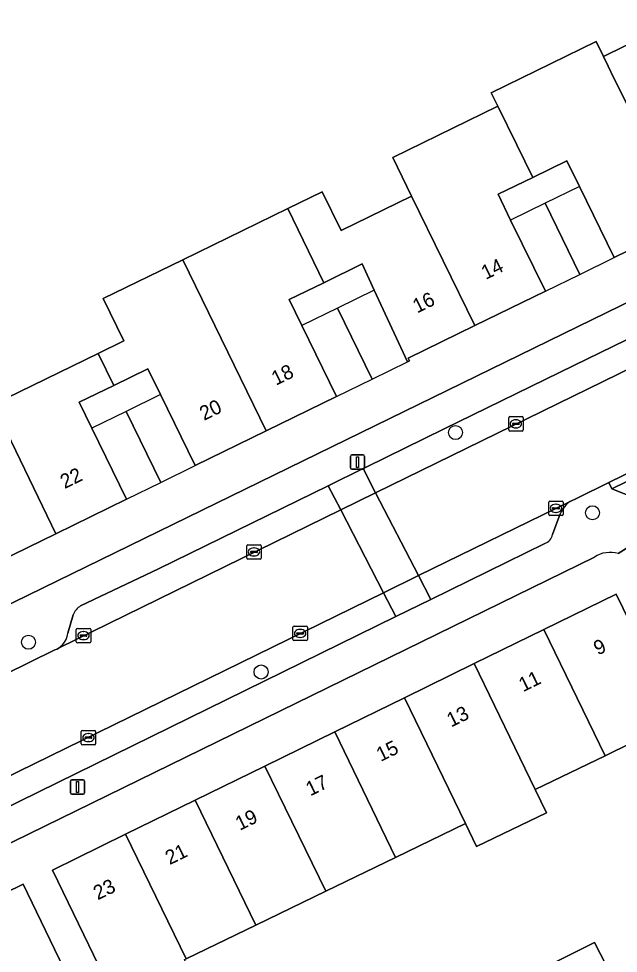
# Model space of a CAD drawing. Extents: x 160455 to 162082, y 388339 to 389736.
# Drawn here: x 161582.3 to 161624, y 388626.9 to 388691.9 of the extents above; entities that cross this region are included whole.
import ezdxf

# ---------------------------------------------------------------- set-up
doc = ezdxf.new("R2010")
doc.units = 0
for name, color, linetype in [('IMGEO_Boom', 7, 'Continuous'), ('IMGEO_Erf', 7, 'Continuous'), ('IMGEO_Kolk', 7, 'Continuous'), ('IMGEO_Lichtmast', 7, 'Continuous'), ('IMGEO_Pand', 7, 'Continuous'), ('IMGEO_Pand_nummerreeks', 7, 'Continuous'), ('IMGEO_Pand_overbouw', 7, 'Continuous'), ('IMGEO_Parkeervlak_open', 7, 'Continuous'), ('IMGEO_Rijbaan_lokaal_gesloten', 7, 'Continuous'), ('IMGEO_Rijbaan_lokaal_open', 7, 'Continuous'), ('IMGEO_Voetpad_open', 7, 'Continuous')]:
    doc.layers.add(name, color=color, linetype=linetype)

msp = doc.modelspace()

# ---------------------------------------------------------------- linework, layer by layer
at = {"layer": 'IMGEO_Boom'}
for centre in [(161612.679, 388663.122), (161622.21, 388657.541), (161582.973, 388648.535), (161599.155, 388646.466)]:
    msp.add_circle(centre, 0.489, dxfattribs=at)
at = {"layer": 'IMGEO_Erf'}
for points in [[(161580.923, 388650.833), (161679.474, 388698.97), (161682.001, 388700.204)], [(161580.515, 388665.071), (161587.819, 388668.625), (161589.615, 388669.499), (161588.178, 388672.453), (161593.7, 388675.14), (161601.01, 388678.696), (161603.407, 388679.862), (161604.717, 388677.169), (161609.626, 388679.559), (161608.322, 388682.241), (161615.627, 388685.813), (161615.166, 388686.753), (161622.454, 388690.325), (161622.965, 388689.284), (161627.44, 388691.481)], [(161628.647, 388677.696), (161623.723, 388675.289), (161621.307, 388680.231), (161620.429, 388682.027), (161618.05, 388680.869), (161615.637, 388679.695), (161616.515, 388677.898), (161618.93, 388672.956), (161614.03, 388670.561), (161609.388, 388668.292), (161609.483, 388668.105), (161609.337, 388668.037), (161607.03, 388673.03), (161606.191, 388674.845), (161603.526, 388673.545), (161601.116, 388672.369), (161601.994, 388670.572), (161604.408, 388665.63), (161599.501, 388663.233), (161594.571, 388660.824), (161592.157, 388665.766), (161591.279, 388667.563), (161588.904, 388666.399), (161586.508, 388665.224), (161587.385, 388663.427), (161589.796, 388658.483), (161584.876, 388656.082), (161579.951, 388653.679)], [(161622.347, 388654.461), (161574.242, 388630.911), (161562.438, 388625.133)], [(161602.472, 388621.395), (161605.105, 388616.004), (161608.113, 388617.521), (161606.869, 388620.029), (161608.68, 388620.926), (161610.478, 388621.817), (161609.408, 388623.943), (161612.281, 388625.367), (161614.594, 388620.732), (161617.807, 388622.246), (161616.537, 388624.733), (161618.352, 388625.648), (161622.345, 388627.661), (161623.619, 388625.168), (161627.488, 388626.939), (161626.155, 388629.669), (161627.969, 388630.555), (161629.782, 388631.441), (161632.327, 388632.685), (161633.662, 388629.954), (161636.178, 388631.183), (161628.745, 388646.361), (161625.266, 388653.595)], [(161588.177, 388625.394), (161586.821, 388628.191), (161584.64, 388632.69), (161589.73, 388635.18), (161594.577, 388637.551), (161599.426, 388639.923), (161604.275, 388642.295), (161609.131, 388644.67), (161613.988, 388647.046), (161618.828, 388649.414), (161623.85, 388651.87), (161628.14, 388643.09), (161623.641, 388640.909), (161623.082, 388640.638), (161618.226, 388638.284), (161619.006, 388636.676), (161614.148, 388634.321), (161613.368, 388635.929), (161608.51, 388633.574), (161603.651, 388631.218), (161598.793, 388628.863), (161593.935, 388626.508)], [(161572.668, 388626.845), (161577.526, 388629.217), (161582.61, 388631.7), (161584.784, 388627.198), (161586.852, 388622.916)]]:
    msp.add_lwpolyline(points, dxfattribs=at)
msp.add_arc((161623.435, 388652.781), 2.001, 73.40645, 122.92144, dxfattribs=at)
at = {"layer": 'IMGEO_Kolk'}
for p, q in [((161616.38, 388663.301), (161616.38, 388664.153)), ((161616.455, 388664.227), (161617.307, 388664.227)), ((161616.639, 388663.721), (161616.639, 388663.733)), ((161617.077, 388663.684), (161616.679, 388663.684)), ((161616.682, 388663.77), (161617.08, 388663.77)), ((161616.868, 388664.007), (161616.893, 388664.007)), ((161617.123, 388663.733), (161617.123, 388663.721)), ((161617.381, 388664.153), (161617.381, 388663.301)), ((161617.307, 388663.227), (161616.455, 388663.227)), ((161616.891, 388663.447), (161616.866, 388663.447)), ((161619.166, 388657.424), (161619.166, 388658.276)), ((161619.241, 388658.35), (161620.093, 388658.35)), ((161619.425, 388657.844), (161619.425, 388657.856)), ((161619.863, 388657.807), (161619.465, 388657.807)), ((161619.468, 388657.893), (161619.866, 388657.893)), ((161619.654, 388658.13), (161619.679, 388658.13)), ((161619.909, 388657.856), (161619.909, 388657.844)), ((161620.167, 388658.276), (161620.167, 388657.424)), ((161620.093, 388657.35), (161619.241, 388657.35)), ((161619.677, 388657.57), (161619.652, 388657.57)), ((161598.16, 388654.393), (161598.16, 388655.245)), ((161598.235, 388655.319), (161599.087, 388655.319)), ((161599.161, 388655.245), (161599.161, 388654.393)), ((161598.419, 388654.813), (161598.419, 388654.825)), ((161598.857, 388654.776), (161598.459, 388654.776)), ((161598.462, 388654.862), (161598.86, 388654.862)), ((161598.671, 388654.539), (161598.646, 388654.539)), ((161598.648, 388655.099), (161598.673, 388655.099)), ((161598.903, 388654.825), (161598.903, 388654.813)), ((161599.087, 388654.319), (161598.235, 388654.319)), ((161586.3, 388648.573), (161586.3, 388649.425)), ((161586.375, 388649.499), (161587.227, 388649.499)), ((161587.301, 388649.425), (161587.301, 388648.573)), ((161601.374, 388648.724), (161601.374, 388649.576)), ((161601.449, 388649.65), (161602.301, 388649.65)), ((161601.862, 388649.43), (161601.887, 388649.43)), ((161602.375, 388649.576), (161602.375, 388648.724)), ((161586.559, 388648.993), (161586.559, 388649.005)), ((161586.997, 388648.956), (161586.599, 388648.956)), ((161586.602, 388649.042), (161587, 388649.042)), ((161586.811, 388648.719), (161586.786, 388648.719)), ((161586.788, 388649.279), (161586.813, 388649.279)), ((161587.043, 388649.005), (161587.043, 388648.993)), ((161602.301, 388648.65), (161601.449, 388648.65)), ((161601.633, 388649.144), (161601.633, 388649.156)), ((161602.071, 388649.107), (161601.673, 388649.107)), ((161601.676, 388649.193), (161602.074, 388649.193)), ((161601.885, 388648.87), (161601.86, 388648.87)), ((161602.117, 388649.156), (161602.117, 388649.144)), ((161587.227, 388648.499), (161586.375, 388648.499)), ((161586.645, 388641.478), (161586.645, 388642.33)), ((161586.72, 388642.404), (161587.572, 388642.404)), ((161587.133, 388642.184), (161587.158, 388642.184)), ((161587.646, 388642.33), (161587.646, 388641.478)), ((161586.904, 388641.898), (161586.904, 388641.91)), ((161587.342, 388641.861), (161586.944, 388641.861)), ((161586.947, 388641.947), (161587.345, 388641.947)), ((161587.156, 388641.624), (161587.131, 388641.624)), ((161587.388, 388641.91), (161587.388, 388641.898)), ((161587.572, 388641.404), (161586.72, 388641.404))]:
    msp.add_line(p, q, dxfattribs=at)
for points in [[(161616.38, 388663.301), (161616.38, 388664.153)], [(161616.455, 388664.227), (161617.307, 388664.227)], [(161617.381, 388664.153), (161617.381, 388663.301)], [(161617.307, 388663.227), (161616.455, 388663.227)], [(161619.166, 388657.424), (161619.166, 388658.276)], [(161619.241, 388658.35), (161620.093, 388658.35)], [(161620.167, 388658.276), (161620.167, 388657.424)], [(161620.093, 388657.35), (161619.241, 388657.35)], [(161598.16, 388654.393), (161598.16, 388655.245)], [(161598.235, 388655.319), (161599.087, 388655.319)], [(161599.161, 388655.245), (161599.161, 388654.393)], [(161599.087, 388654.319), (161598.235, 388654.319)], [(161586.3, 388648.573), (161586.3, 388649.425)], [(161586.375, 388649.499), (161587.227, 388649.499)], [(161587.301, 388649.425), (161587.301, 388648.573)], [(161601.374, 388648.724), (161601.374, 388649.576)], [(161601.449, 388649.65), (161602.301, 388649.65)], [(161602.375, 388649.576), (161602.375, 388648.724)], [(161602.301, 388648.65), (161601.449, 388648.65)], [(161587.227, 388648.499), (161586.375, 388648.499)], [(161586.645, 388641.478), (161586.645, 388642.33)], [(161586.72, 388642.404), (161587.572, 388642.404)], [(161587.646, 388642.33), (161587.646, 388641.478)], [(161587.572, 388641.404), (161586.72, 388641.404)]]:
    msp.add_lwpolyline(points, dxfattribs=at)
for centre, radius, start, end in [((161616.457, 388664.151), 0.0765, 91.55205, 178.44795), ((161616.457, 388664.151), 0.0765, 91.55205, 178.44795), ((161616.679, 388663.73), 0.0403, 85.87752, 175.75265), ((161616.676, 388663.72), 0.0366, 178.93798, 274.71019), ((161617.08, 388663.727), 0.043, 264.86636, 352.45326), ((161617.084, 388663.732), 0.0386, 1.73085, 96.63898), ((161617.305, 388664.151), 0.0765, 1.55205, 88.44795), ((161617.305, 388664.151), 0.0765, 1.55205, 88.44795), ((161616.457, 388663.303), 0.0765, 181.55205, 268.44795), ((161616.457, 388663.303), 0.0765, 181.55205, 268.44795), ((161617.305, 388663.303), 0.0765, 271.55205, 358.44795), ((161617.305, 388663.303), 0.0765, 271.55205, 358.44795), ((161619.243, 388658.274), 0.0765, 91.55205, 178.44795), ((161619.243, 388658.274), 0.0765, 91.55205, 178.44795), ((161619.465, 388657.853), 0.0403, 85.87752, 175.75265), ((161619.462, 388657.843), 0.0366, 178.93798, 274.71019), ((161619.866, 388657.85), 0.043, 264.86636, 352.45326), ((161619.87, 388657.855), 0.0386, 1.73085, 96.63898), ((161620.091, 388658.274), 0.0765, 1.55205, 88.44795), ((161620.091, 388658.274), 0.0765, 1.55205, 88.44795), ((161619.243, 388657.426), 0.0765, 181.55205, 268.44795), ((161619.243, 388657.426), 0.0765, 181.55205, 268.44795), ((161620.091, 388657.426), 0.0765, 271.55205, 358.44795), ((161620.091, 388657.426), 0.0765, 271.55205, 358.44795), ((161598.237, 388655.243), 0.0765, 91.55205, 178.44795), ((161598.237, 388655.243), 0.0765, 91.55205, 178.44795), ((161599.085, 388655.243), 0.0765, 1.55205, 88.44795), ((161599.085, 388655.243), 0.0765, 1.55205, 88.44795), ((161598.459, 388654.822), 0.0403, 85.87752, 175.75265), ((161598.456, 388654.812), 0.0366, 178.93798, 274.71019), ((161598.86, 388654.819), 0.043, 264.86636, 352.45326), ((161598.864, 388654.824), 0.0386, 1.73085, 96.63898), ((161598.237, 388654.395), 0.0765, 181.55205, 268.44795), ((161598.237, 388654.395), 0.0765, 181.55205, 268.44795), ((161599.085, 388654.395), 0.0765, 271.55205, 358.44795), ((161599.085, 388654.395), 0.0765, 271.55205, 358.44795), ((161586.377, 388649.423), 0.0765, 91.55205, 178.44795), ((161586.377, 388649.423), 0.0765, 91.55205, 178.44795), ((161587.225, 388649.423), 0.0765, 1.55205, 88.44795), ((161587.225, 388649.423), 0.0765, 1.55205, 88.44795), ((161601.451, 388649.574), 0.0765, 91.55205, 178.44795), ((161601.451, 388649.574), 0.0765, 91.55205, 178.44795), ((161602.299, 388649.574), 0.0765, 1.55205, 88.44795), ((161602.299, 388649.574), 0.0765, 1.55205, 88.44795), ((161586.599, 388649.002), 0.0403, 85.87752, 175.75265), ((161586.596, 388648.992), 0.0366, 178.93798, 274.71019), ((161587, 388648.999), 0.043, 264.86636, 352.45326), ((161587.004, 388649.004), 0.0386, 1.73085, 96.63898), ((161601.451, 388648.726), 0.0765, 181.55205, 268.44795), ((161601.451, 388648.726), 0.0765, 181.55205, 268.44795), ((161601.673, 388649.153), 0.0403, 85.87752, 175.75265), ((161601.67, 388649.143), 0.0366, 178.93798, 274.71019), ((161602.074, 388649.15), 0.043, 264.86636, 352.45326), ((161602.078, 388649.155), 0.0386, 1.73085, 96.63898), ((161602.299, 388648.726), 0.0765, 271.55205, 358.44795), ((161602.299, 388648.726), 0.0765, 271.55205, 358.44795), ((161586.377, 388648.575), 0.0765, 181.55205, 268.44795), ((161586.377, 388648.575), 0.0765, 181.55205, 268.44795), ((161587.225, 388648.575), 0.0765, 271.55205, 358.44795), ((161587.225, 388648.575), 0.0765, 271.55205, 358.44795), ((161586.722, 388642.328), 0.0765, 91.55205, 178.44795), ((161586.722, 388642.328), 0.0765, 91.55205, 178.44795), ((161587.57, 388642.328), 0.0765, 1.55205, 88.44795), ((161587.57, 388642.328), 0.0765, 1.55205, 88.44795), ((161586.944, 388641.907), 0.0403, 85.87752, 175.75265), ((161586.941, 388641.897), 0.0366, 178.93798, 274.71019), ((161587.345, 388641.904), 0.043, 264.86636, 352.45326), ((161587.349, 388641.909), 0.0386, 1.73085, 96.63898), ((161586.722, 388641.48), 0.0765, 181.55205, 268.44795), ((161586.722, 388641.48), 0.0765, 181.55205, 268.44795), ((161587.57, 388641.48), 0.0765, 271.55205, 358.44795), ((161587.57, 388641.48), 0.0765, 271.55205, 358.44795)]:
    msp.add_arc(centre, radius, start, end, dxfattribs=at)
for centre, major_axis, ratio, start_param, end_param in [((161616.867, 388663.727), (-0.387, 0.002), 0.722429, 4.712389, 7.853982), ((161616.892, 388663.727), (-0.39, 0.002), 0.717154, 1.570796, 4.712389), ((161619.653, 388657.85), (-0.387, 0.002), 0.722429, 4.712389, 7.853982), ((161619.678, 388657.85), (-0.39, 0.002), 0.717154, 1.570796, 4.712389), ((161598.647, 388654.819), (-0.387, 0.002), 0.722429, 4.712389, 7.853982), ((161598.672, 388654.819), (-0.39, 0.002), 0.717154, 1.570796, 4.712389), ((161601.861, 388649.15), (-0.387, 0.002), 0.722429, 4.712389, 7.853982), ((161601.886, 388649.15), (-0.39, 0.002), 0.717154, 1.570796, 4.712389), ((161586.787, 388648.999), (-0.387, 0.002), 0.722429, 4.712389, 7.853982), ((161586.812, 388648.999), (-0.39, 0.002), 0.717154, 1.570796, 4.712389), ((161587.132, 388641.904), (-0.387, 0.002), 0.722429, 4.712389, 7.853982), ((161587.157, 388641.904), (-0.39, 0.002), 0.717154, 1.570796, 4.712389)]:
    msp.add_ellipse(centre, major_axis=major_axis, ratio=ratio, start_param=start_param, end_param=end_param, dxfattribs=at)
at = {"layer": 'IMGEO_Lichtmast'}
for p, q in [((161605.37, 388660.666), (161605.37, 388661.466)), ((161605.37, 388661.466), (161605.37, 388660.666)), ((161605.47, 388661.566), (161606.26, 388661.566)), ((161606.26, 388661.566), (161605.47, 388661.566)), ((161606.36, 388661.466), (161606.36, 388660.666)), ((161606.36, 388660.666), (161606.36, 388661.466)), ((161606.26, 388660.566), (161605.47, 388660.566)), ((161605.47, 388660.566), (161606.26, 388660.566)), ((161585.985, 388638.964), (161586.775, 388638.964)), ((161586.775, 388638.964), (161585.985, 388638.964)), ((161585.885, 388638.064), (161585.885, 388638.864)), ((161585.885, 388638.864), (161585.885, 388638.064)), ((161586.875, 388638.864), (161586.875, 388638.064)), ((161586.875, 388638.064), (161586.875, 388638.864)), ((161586.775, 388637.964), (161585.985, 388637.964)), ((161585.985, 388637.964), (161586.775, 388637.964))]:
    msp.add_line(p, q, dxfattribs=at)
for points in [[(161605.79, 388661.441), (161605.94, 388661.441), (161605.94, 388660.691), (161605.79, 388660.691), (161605.79, 388661.441)], [(161586.305, 388638.839), (161586.455, 388638.839), (161586.455, 388638.089), (161586.305, 388638.089), (161586.305, 388638.839)]]:
    msp.add_lwpolyline(points, dxfattribs=at)
for centre, start, end in [((161605.47, 388661.466), 90, 180), ((161605.47, 388661.466), 90, 180), ((161606.26, 388661.466), 0, 90), ((161606.26, 388661.466), 360, 90), ((161605.47, 388660.666), 180, 270), ((161605.47, 388660.666), 180, 270), ((161606.26, 388660.666), 270, 0), ((161606.26, 388660.666), 270, 0), ((161585.985, 388638.864), 90, 180), ((161585.985, 388638.864), 90, 180), ((161586.775, 388638.864), 0, 90), ((161586.775, 388638.864), 360, 90), ((161585.985, 388638.064), 180, 270), ((161585.985, 388638.064), 180, 270), ((161586.775, 388638.064), 270, 0), ((161586.775, 388638.064), 270, 0)]:
    msp.add_arc(centre, 0.1, start, end, dxfattribs=at)
at = {"layer": 'IMGEO_Pand'}
for points in [[(161632.749, 388687.816), (161631.693, 388689.99), (161629.306, 388688.816), (161629.222, 388688.986), (161628.775, 388688.766), (161628.29, 388689.751), (161627.768, 388690.813), (161627.44, 388691.481), (161622.965, 388689.284), (161623.294, 388688.613), (161623.705, 388687.776), (161624.245, 388686.675), (161628.647, 388677.696), (161633.271, 388679.957), (161633.353, 388679.775), (161633.642, 388679.909), (161631.329, 388684.899), (161630.488, 388686.714)], [(161622.965, 388689.284), (161622.454, 388690.325), (161615.166, 388686.753), (161615.627, 388685.813), (161616.946, 388683.122), (161618.05, 388680.869), (161620.429, 388682.027), (161621.307, 388680.231), (161623.723, 388675.289), (161628.647, 388677.696), (161624.245, 388686.675), (161623.705, 388687.776), (161623.294, 388688.613)], [(161618.05, 388680.869), (161616.946, 388683.122), (161615.627, 388685.813), (161608.322, 388682.241), (161609.626, 388679.559), (161614.03, 388670.561), (161618.93, 388672.956), (161616.515, 388677.898), (161615.637, 388679.695)], [(161603.526, 388673.545), (161606.191, 388674.845), (161607.03, 388673.03), (161609.337, 388668.037), (161609.483, 388668.105), (161609.388, 388668.292), (161614.03, 388670.561), (161609.626, 388679.559), (161604.717, 388677.169), (161603.407, 388679.862), (161601.01, 388678.696)], [(161603.526, 388673.545), (161601.01, 388678.696), (161593.7, 388675.14), (161599.501, 388663.233), (161604.408, 388665.63), (161601.994, 388670.572), (161601.116, 388672.369)], [(161599.501, 388663.233), (161593.7, 388675.14), (161588.178, 388672.453), (161589.615, 388669.499), (161587.819, 388668.625), (161588.904, 388666.399), (161591.279, 388667.563), (161592.157, 388665.766), (161594.571, 388660.824)], [(161580.515, 388665.071), (161584.876, 388656.082), (161589.796, 388658.483), (161587.385, 388663.427), (161586.508, 388665.224), (161588.904, 388666.399), (161587.819, 388668.625)], [(161580.515, 388665.071), (161580.075, 388664.857), (161575.583, 388662.659), (161579.951, 388653.679), (161584.876, 388656.082)], [(161623.082, 388640.638), (161623.641, 388640.909), (161628.14, 388643.09), (161623.85, 388651.87), (161618.828, 388649.414)], [(161623.082, 388640.638), (161618.828, 388649.414), (161613.988, 388647.046), (161618.226, 388638.284)], [(161609.131, 388644.67), (161613.368, 388635.929), (161614.148, 388634.321), (161619.006, 388636.676), (161618.226, 388638.284), (161613.988, 388647.046)], [(161608.51, 388633.574), (161613.368, 388635.929), (161609.131, 388644.67), (161604.275, 388642.295)], [(161608.51, 388633.574), (161604.275, 388642.295), (161599.426, 388639.923), (161603.651, 388631.218)], [(161599.426, 388639.923), (161594.577, 388637.551), (161598.793, 388628.863), (161603.651, 388631.218)], [(161589.73, 388635.18), (161593.935, 388626.508), (161598.793, 388628.863), (161594.577, 388637.551)], [(161589.73, 388635.18), (161584.64, 388632.69), (161586.821, 388628.191), (161588.177, 388625.394), (161589.471, 388622.725), (161594.473, 388625.149), (161593.837, 388626.461), (161593.935, 388626.508)], [(161584.784, 388627.198), (161582.61, 388631.7), (161577.526, 388629.217), (161581.766, 388620.46), (161586.852, 388622.916)], [(161619.571, 388623.133), (161623.619, 388625.168), (161622.345, 388627.661), (161618.352, 388625.648)]]:
    msp.add_lwpolyline(points, close=True, dxfattribs=at)
at = {"layer": 'IMGEO_Pand_overbouw'}
for points in [[(161621.307, 388680.231), (161618.919, 388679.068), (161621.327, 388674.123), (161623.723, 388675.289)], [(161616.515, 388677.898), (161618.93, 388672.956), (161621.327, 388674.123), (161618.919, 388679.068)], [(161609.337, 388668.037), (161607.03, 388673.03), (161604.46, 388671.776), (161606.872, 388666.834)], [(161601.994, 388670.572), (161604.408, 388665.63), (161606.872, 388666.834), (161604.46, 388671.776)], [(161592.157, 388665.766), (161589.763, 388664.592), (161592.184, 388659.654), (161594.571, 388660.824)], [(161589.796, 388658.483), (161592.184, 388659.654), (161589.763, 388664.592), (161587.385, 388663.427)]]:
    msp.add_lwpolyline(points, close=True, dxfattribs=at)
at = {"layer": 'IMGEO_Parkeervlak_open'}
for points in [[(161606.473, 388660.72), (161606.246, 388660.609), (161607.119, 388658.922), (161641.966, 388675.972), (161641.137, 388677.666), (161640.84, 388677.521), (161635.4, 388674.857), (161626.376, 388670.446), (161620.922, 388667.784), (161611.894, 388663.378)], [(161606.246, 388660.609), (161603.821, 388659.423), (161604.694, 388657.736), (161607.119, 388658.922)], [(161607.673, 388651.98), (161608.535, 388650.315), (161610.959, 388651.503), (161610.098, 388653.166)]]:
    msp.add_lwpolyline(points, close=True, dxfattribs=at)
for points in [[(161585.112, 388648.155), (161604.694, 388657.736), (161603.821, 388659.423), (161597.457, 388656.312), (161592.01, 388653.649), (161586.6, 388651.066)], [(161620.665, 388658.334), (161610.098, 388653.166), (161610.959, 388651.503), (161618.899, 388655.393)], [(161619.435, 388656.019), (161619.964, 388657.476)], [(161509.406, 388601.783), (161561.669, 388627.355), (161573.178, 388632.993), (161608.535, 388650.315), (161607.673, 388651.98), (161572.313, 388634.687), (161562.654, 388629.963), (161560.23, 388628.777), (161510.986, 388604.704), (161508.542, 388603.509), (161505.621, 388602.069)], [(161586.086, 388650.434), (161585.719, 388649.166)]]:
    msp.add_lwpolyline(points, dxfattribs=at)
for centre, radius, start, end in [((161621.783, 388656.705), 1.976, 124.46593, 157.0353), ((161618.519, 388656.26), 0.947, 293.63126, 345.22647), ((161587.211, 388650.044), 1.191, 120.87382, 160.88387), ((161584.22, 388649.378), 1.514, 306.09861, 351.94054)]:
    msp.add_arc(centre, radius, start, end, dxfattribs=at)
at = {"layer": 'IMGEO_Rijbaan_lokaal_gesloten'}
for points in [[(161644.835, 388670.161), (161641.966, 388675.972), (161607.119, 388658.922), (161610.098, 388653.166), (161620.665, 388658.334), (161621.142, 388658.567), (161623.337, 388659.652), (161634.772, 388665.237), (161636.363, 388666.024), (161637.352, 388666.506)], [(161581.317, 388646.3), (161569.999, 388640.788), (161569.359, 388640.467), (161568.274, 388639.922), (161566.881, 388639.249), (161559.806, 388635.804), (161562.654, 388629.963), (161572.313, 388634.687), (161607.673, 388651.98), (161604.694, 388657.736), (161585.112, 388648.155), (161584.96, 388648.057), (161584.808, 388648.006)]]:
    msp.add_lwpolyline(points, close=True, dxfattribs=at)
at = {"layer": 'IMGEO_Rijbaan_lokaal_open'}
msp.add_lwpolyline([(161607.673, 388651.98), (161610.098, 388653.166), (161607.119, 388658.922), (161604.694, 388657.736)], close=True, dxfattribs=at)
at = {"layer": 'IMGEO_Voetpad_open'}
for points in [[(161586.6, 388651.066), (161592.01, 388653.649), (161597.457, 388656.312), (161603.821, 388659.423), (161606.246, 388660.609), (161606.473, 388660.72), (161611.894, 388663.378), (161620.922, 388667.784), (161626.376, 388670.446), (161635.4, 388674.857), (161640.84, 388677.521), (161641.137, 388677.666), (161643.59, 388678.867), (161650.174, 388682.091), (161655.613, 388684.746), (161660.152, 388686.958), (161663.544, 388688.612), (161675.692, 388694.55), (161680.35, 388696.816), (161680.482, 388696.878), (161679.474, 388698.97), (161580.923, 388650.833)], [(161637.352, 388666.506), (161636.363, 388666.024), (161634.772, 388665.237), (161634.991, 388664.788), (161623.556, 388659.203), (161627.984, 388657.44), (161628.072, 388657.26), (161632.575, 388659.456), (161638.1, 388662.168), (161638.14, 388662.185), (161688.545, 388686.788)], [(161624.006, 388654.699), (161628.072, 388657.26), (161627.984, 388657.44), (161623.556, 388659.203), (161623.337, 388659.652), (161621.142, 388658.567), (161620.665, 388658.334)], [(161619.964, 388657.476), (161619.435, 388656.019)], [(161629.548, 388654.331), (161628.355, 388656.698), (161628.072, 388657.26), (161624.006, 388654.699)], [(161618.899, 388655.393), (161610.959, 388651.503), (161608.535, 388650.315), (161573.178, 388632.993), (161574.242, 388630.911), (161622.347, 388654.461)], [(161585.719, 388649.166), (161586.086, 388650.434)], [(161568.274, 388639.922), (161569.359, 388640.467), (161569.999, 388640.788), (161569.781, 388641.237), (161581.099, 388646.749), (161581.317, 388646.3), (161584.808, 388648.006), (161584.96, 388648.057), (161585.112, 388648.155)]]:
    msp.add_lwpolyline(points, dxfattribs=at)
msp.add_lwpolyline([(161623.337, 388659.652), (161623.556, 388659.203), (161634.991, 388664.788), (161634.772, 388665.237)], close=True, dxfattribs=at)
for centre, radius, start, end in [((161621.783, 388656.705), 1.976, 124.46593, 157.0353), ((161618.519, 388656.26), 0.947, 293.63126, 345.22647), ((161623.435, 388652.781), 2.001, 73.40645, 122.92144), ((161587.211, 388650.044), 1.191, 120.87382, 160.88387), ((161584.22, 388649.378), 1.514, 306.09861, 351.94054)]:
    msp.add_arc(centre, radius, start, end, dxfattribs=at)

# ---------------------------------------------------------------- texts
at = {"layer": 'IMGEO_Pand_nummerreeks'}
for s, rotation, p in [('14', 26.04876, (161614.778, 388673.73)), ('16', 26.04876, (161610.007, 388671.398)), ('18', 26.03845, (161600.185, 388666.371)), ('20', 26.03845, (161595.184, 388663.928)), ('22', 26.01275, (161585.486, 388659.184)), ('9', 26.06608, (161622.593, 388647.604)), ('11', 26.06608, (161617.381, 388645.054)), ('13', 26.06608, (161612.378, 388642.606)), ('15', 26.06608, (161607.477, 388640.209)), ('17', 26.06608, (161602.576, 388637.811)), ('19', 26.06608, (161597.674, 388635.414)), ('21', 26.06608, (161592.792, 388633.026)), ('23', 26.06608, (161587.79, 388630.579))]:
    msp.add_text(s, height=1, rotation=rotation, dxfattribs=at).set_placement(p)

doc.saveas('drawing.dxf')
